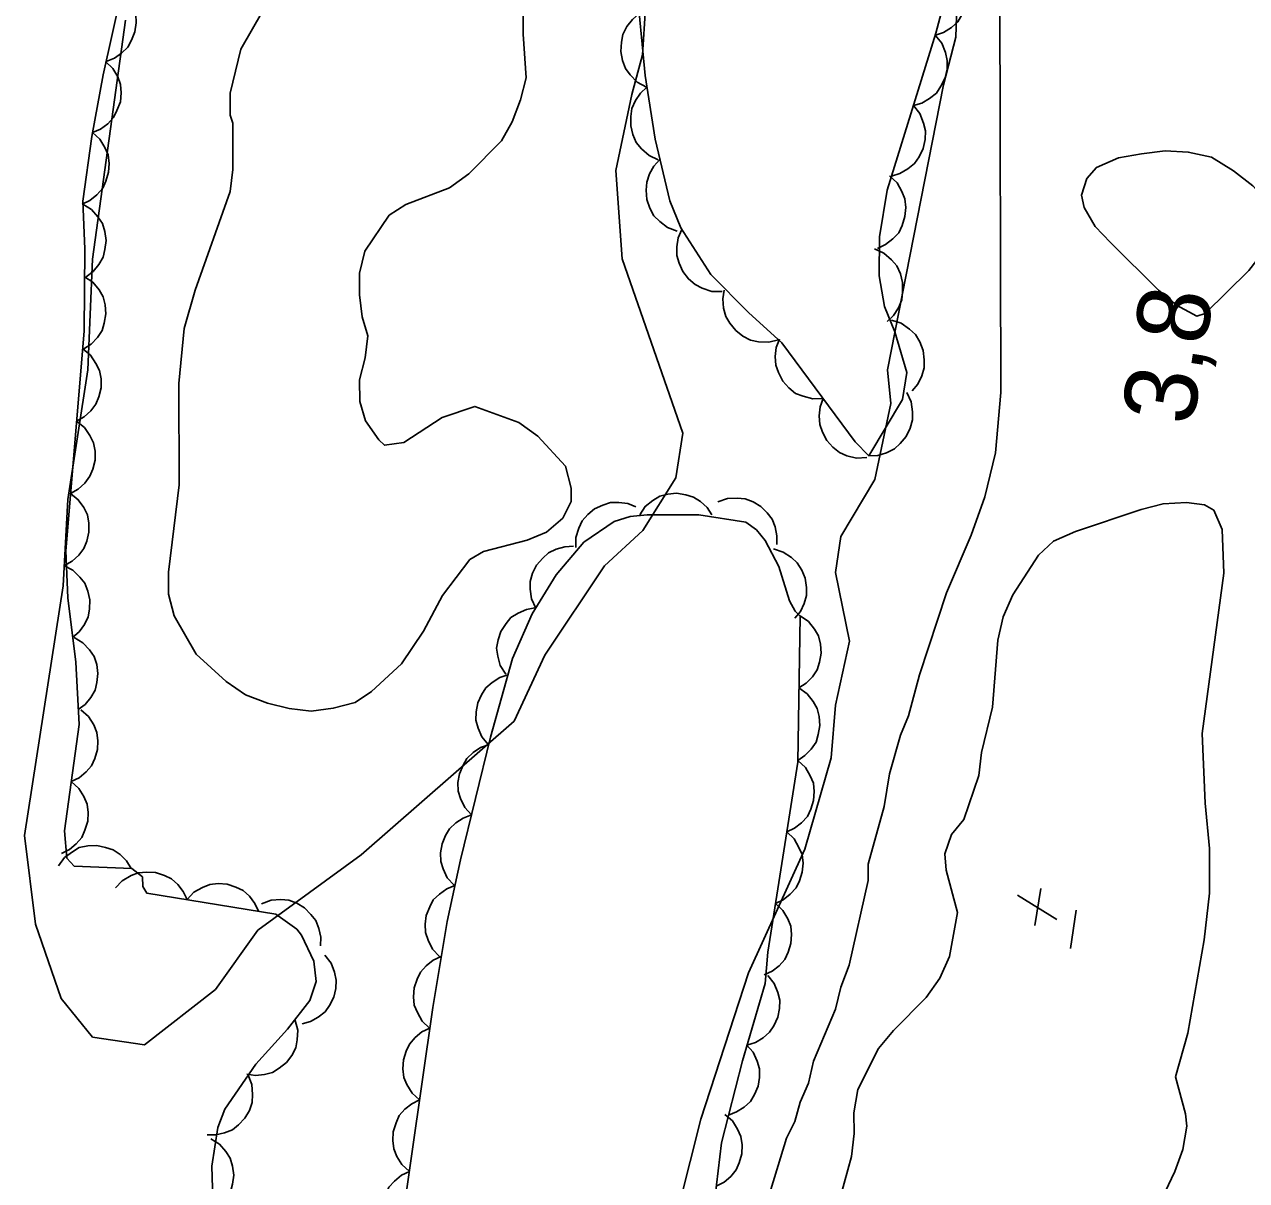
# Model space of a CAD drawing. Extents: x 282461 to 284471, y 5554090 to 5557646.
# Drawn here: x 283835.2 to 283885.8, y 5556339.1 to 5556386.9 of the extents above; entities that cross this region are included whole.
import ezdxf

# ---------------------------------------------------------------- set-up
doc = ezdxf.new("R2010")
doc.units = 0
for name, color, linetype in [('Niveau 1', 7, 'Continuous'), ('Niveau 3', 7, 'Continuous'), ('Niveau 4', 7, 'Continuous'), ('Niveau 44', 7, 'Continuous'), ('Niveau 7', 7, 'Continuous')]:
    doc.layers.add(name, color=color, linetype=linetype)

msp = doc.modelspace()

# ---------------------------------------------------------------- linework, layer by layer
at = {"layer": 'Niveau 1'}
for points in [[(283862.19, 5556368.15), (283862.49, 5556370), (283859.98, 5556377.22), (283859.71, 5556380.87), (283860.38, 5556384.02), (283860.82, 5556385.66), (283861.06, 5556389.54)], [(283873.84, 5556388.11), (283873.78, 5556386.4), (283873.28, 5556384.42), (283870.96, 5556372.63), (283871.09, 5556371.23), (283870.43, 5556368.09), (283869.03, 5556365.73), (283868.81, 5556364.23), (283869.39, 5556361.39), (283868.81, 5556358.75), (283868.63, 5556356.57), (283867.53, 5556352.79), (283865.2, 5556347.67), (283863.23, 5556341.61), (283860.99, 5556332.74)], [(283839.42, 5556387.1), (283838.05, 5556377.2), (283837.87, 5556372.62), (283837.03, 5556367.26), (283836.84, 5556363.68), (283835.24, 5556353.35), (283835.7, 5556349.68), (283836.76, 5556346.6), (283838.06, 5556345.01), (283840.21, 5556344.69), (283843.15, 5556346.98), (283844.9, 5556349.44), (283849.17, 5556352.55), (283855.5, 5556358.08), (283856.78, 5556360.81), (283859.25, 5556364.51), (283860.83, 5556365.97), (283862.19, 5556368.15)]]:
    msp.add_lwpolyline(points, dxfattribs=at)
at = {"layer": 'Niveau 3'}
for p, q in [((283877.05, 5556349.62), (283877.3, 5556351.16)), ((283876.34, 5556350.88), (283877.97, 5556349.88)), ((283878.53, 5556348.68), (283878.77, 5556350.26))]:
    msp.add_line(p, q, dxfattribs=at)
at = {"layer": 'Niveau 4'}
for points in [[(283885.27, 5556380.86), (283884.36, 5556381.42), (283883.4, 5556381.64), (283882.44, 5556381.69), (283881.47, 5556381.57), (283880.51, 5556381.4), (283879.6, 5556381), (283879.21, 5556380.54), (283878.98, 5556379.86), (283879.1, 5556379.35), (283879.55, 5556378.56), (283880.18, 5556377.89), (283882.17, 5556375.92), (283882.91, 5556375.3), (283883.76, 5556374.85), (283884.1, 5556374.96), (283885.91, 5556376.73), (283886.47, 5556377.47), (283886.87, 5556378.38), (283886.92, 5556379.17), (283886.69, 5556379.56), (283886.07, 5556380.24), (283885.27, 5556380.86)], [(283882.88, 5556343.36), (283883.39, 5556345.17), (283884.06, 5556349.03), (283884.28, 5556350.96), (283884.28, 5556352.82), (283884.1, 5556354.69), (283883.98, 5556357.58), (283884.87, 5556364.21), (283884.81, 5556366.02), (283884.46, 5556366.81), (283884.07, 5556367.04), (283883.33, 5556367.14), (283882.36, 5556367.08), (283881.46, 5556366.85), (283878.74, 5556365.93), (283877.83, 5556365.53), (283877.21, 5556364.96), (283876.14, 5556363.31), (283875.74, 5556362.4), (283875.52, 5556361.44), (283875.3, 5556358.66), (283874.85, 5556356.79), (283874.74, 5556355.83), (283874.12, 5556354.01), (283873.61, 5556353.39), (283873.33, 5556352.59), (283873.39, 5556351.92), (283873.85, 5556350.16), (283873.52, 5556348.35), (283873.12, 5556347.44), (283872.56, 5556346.64), (283871.2, 5556345.28), (283870.58, 5556344.54), (283869.73, 5556342.84), (283869.56, 5556341.87), (283869.57, 5556341.02), (283869.46, 5556340.06), (283869.01, 5556338.41)], [(283882.44, 5556338.6), (283882.84, 5556339.45), (283883.18, 5556340.36), (283883.34, 5556341.32), (283883.29, 5556341.83), (283882.88, 5556343.36)]]:
    msp.add_lwpolyline(points, dxfattribs=at)
at = {"layer": 'Niveau 44'}
for points in [[(283873.81, 5556389.79), (283872.96, 5556386.56), (283870.94, 5556380.06), (283870.62, 5556378.13), (283870.61, 5556376.52), (283870.83, 5556375.24), (283871.26, 5556374.2), (283871.75, 5556372.52), (283871.58, 5556371.4), (283870.19, 5556369.06)], [(283873.71, 5556389.42), (283873.99, 5556389.1), (283874.16, 5556388.72), (283874.26, 5556388.4), (283874.26, 5556388.05), (283874.2, 5556387.67), (283874.03, 5556387.32), (283873.87, 5556387.03), (283873.6, 5556386.79), (283873.28, 5556386.59), (283872.94, 5556386.47)], [(283839.27, 5556388.31), (283838.5, 5556384.83), (283838.03, 5556382.28), (283837.65, 5556379.61), (283837.74, 5556377.63), (283837.71, 5556374.23), (283836.95, 5556365.13), (283837.03, 5556363.19), (283837.36, 5556360.52), (283837.5, 5556357.94), (283836.9, 5556353.54), (283836.99, 5556352.42), (283837.3, 5556352.08), (283839.69, 5556351.99), (283840.12, 5556351.64), (283840.14, 5556351.24), (283840.3, 5556350.97), (283845.65, 5556350.1), (283846.51, 5556349.48), (283846.7, 5556349.22), (283847.21, 5556348.15), (283847.31, 5556347.31), (283847.05, 5556346.52), (283846.12, 5556345.33), (283844.82, 5556343.89), (283843.53, 5556342.02), (283843.25, 5556341.27), (283842.99, 5556339.67), (283843.05, 5556337.85)], [(283839.27, 5556388.32), (283839.56, 5556388.01), (283839.74, 5556387.65), (283839.85, 5556387.34), (283839.86, 5556386.99), (283839.81, 5556386.62), (283839.67, 5556386.27), (283839.52, 5556385.98), (283839.26, 5556385.73), (283838.96, 5556385.52), (283838.62, 5556385.39)], [(283860.98, 5556384.33), (283860.6, 5556384.53), (283860.31, 5556384.83), (283860.11, 5556385.09), (283859.99, 5556385.43), (283859.92, 5556385.8), (283859.95, 5556386.19), (283860.01, 5556386.51), (283860.17, 5556386.83), (283860.4, 5556387.13), (283860.68, 5556387.37)], [(283870.19, 5556369.06), (283869.62, 5556369.64), (283866.59, 5556373.74), (283865.2, 5556375), (283863.65, 5556376.57), (283862.4, 5556378.5), (283861.95, 5556379.62), (283861.34, 5556382.17), (283860.93, 5556384.81), (283860.68, 5556387.4)], [(283872.93, 5556386.47), (283873.2, 5556386.14), (283873.35, 5556385.76), (283873.43, 5556385.43), (283873.42, 5556385.07), (283873.34, 5556384.71), (283873.16, 5556384.36), (283872.98, 5556384.08), (283872.7, 5556383.85), (283872.38, 5556383.66), (283872.03, 5556383.56)], [(283838.6, 5556385.39), (283838.9, 5556385.1), (283839.1, 5556384.75), (283839.21, 5556384.44), (283839.24, 5556384.09), (283839.21, 5556383.72), (283839.07, 5556383.36), (283838.93, 5556383.07), (283838.69, 5556382.81), (283838.39, 5556382.59), (283838.06, 5556382.45)], [(283861.47, 5556381.32), (283861.09, 5556381.5), (283860.78, 5556381.77), (283860.56, 5556382.03), (283860.42, 5556382.36), (283860.33, 5556382.72), (283860.34, 5556383.11), (283860.38, 5556383.44), (283860.53, 5556383.77), (283860.74, 5556384.08), (283861, 5556384.33)], [(283872.03, 5556383.56), (283872.29, 5556383.23), (283872.45, 5556382.84), (283872.53, 5556382.52), (283872.51, 5556382.16), (283872.43, 5556381.79), (283872.26, 5556381.44), (283872.08, 5556381.16), (283871.8, 5556380.94), (283871.47, 5556380.75), (283871.12, 5556380.64)], [(283838.05, 5556382.45), (283838.36, 5556382.17), (283838.57, 5556381.82), (283838.7, 5556381.52), (283838.74, 5556381.17), (283838.72, 5556380.8), (283838.61, 5556380.43), (283838.48, 5556380.14), (283838.24, 5556379.87), (283837.95, 5556379.64), (283837.63, 5556379.48)], [(283862.25, 5556378.36), (283861.85, 5556378.51), (283861.53, 5556378.76), (283861.29, 5556379), (283861.12, 5556379.32), (283861, 5556379.67), (283860.97, 5556380.06), (283860.99, 5556380.39), (283861.11, 5556380.73), (283861.29, 5556381.06), (283861.54, 5556381.33)], [(283871.04, 5556380.66), (283871.35, 5556380.37), (283871.55, 5556380.01), (283871.68, 5556379.7), (283871.71, 5556379.34), (283871.68, 5556378.97), (283871.56, 5556378.6), (283871.42, 5556378.3), (283871.17, 5556378.04), (283870.87, 5556377.81), (283870.54, 5556377.65)], [(283837.66, 5556379.48), (283838.01, 5556379.26), (283838.28, 5556378.96), (283838.47, 5556378.68), (283838.57, 5556378.35), (283838.62, 5556377.98), (283838.57, 5556377.6), (283838.5, 5556377.29), (283838.32, 5556376.98), (283838.08, 5556376.7), (283837.79, 5556376.48)], [(283864.11, 5556375.87), (283863.68, 5556375.87), (283863.29, 5556376), (283862.99, 5556376.15), (283862.72, 5556376.39), (283862.49, 5556376.69), (283862.34, 5556377.04), (283862.24, 5556377.36), (283862.24, 5556377.72), (283862.3, 5556378.09), (283862.45, 5556378.43)], [(283870.42, 5556377.63), (283870.81, 5556377.45), (283871.12, 5556377.18), (283871.34, 5556376.93), (283871.49, 5556376.6), (283871.58, 5556376.24), (283871.58, 5556375.85), (283871.55, 5556375.52), (283871.41, 5556375.19), (283871.2, 5556374.88), (283870.94, 5556374.62)], [(283837.73, 5556376.48), (283838.07, 5556376.25), (283838.33, 5556375.93), (283838.5, 5556375.65), (283838.58, 5556375.31), (283838.61, 5556374.94), (283838.54, 5556374.56), (283838.45, 5556374.25), (283838.26, 5556373.96), (283838, 5556373.69), (283837.7, 5556373.49)], [(283866.45, 5556373.87), (283866.04, 5556373.77), (283865.62, 5556373.79), (283865.29, 5556373.85), (283864.97, 5556374.02), (283864.68, 5556374.25), (283864.43, 5556374.55), (283864.26, 5556374.83), (283864.17, 5556375.18), (283864.14, 5556375.56), (283864.19, 5556375.92)], [(283871.12, 5556374.68), (283871.52, 5556374.55), (283871.86, 5556374.31), (283872.11, 5556374.09), (283872.3, 5556373.78), (283872.43, 5556373.43), (283872.48, 5556373.04), (283872.48, 5556372.71), (283872.38, 5556372.37), (283872.21, 5556372.03), (283871.97, 5556371.75)], [(283868.29, 5556371.44), (283867.87, 5556371.42), (283867.46, 5556371.53), (283867.15, 5556371.65), (283866.87, 5556371.88), (283866.63, 5556372.16), (283866.45, 5556372.51), (283866.33, 5556372.82), (283866.31, 5556373.17), (283866.35, 5556373.55), (283866.48, 5556373.89)], [(283837.65, 5556373.49), (283837.97, 5556373.23), (283838.2, 5556372.89), (283838.35, 5556372.6), (283838.41, 5556372.25), (283838.41, 5556371.88), (283838.32, 5556371.51), (283838.2, 5556371.2), (283837.99, 5556370.93), (283837.71, 5556370.68), (283837.4, 5556370.5)], [(283870.1, 5556368.99), (283869.68, 5556368.97), (283869.28, 5556369.07), (283868.97, 5556369.2), (283868.69, 5556369.42), (283868.44, 5556369.7), (283868.26, 5556370.05), (283868.15, 5556370.36), (283868.13, 5556370.72), (283868.17, 5556371.09), (283868.29, 5556371.44)], [(283871.75, 5556371.68), (283871.93, 5556371.3), (283871.99, 5556370.89), (283871.99, 5556370.55), (283871.9, 5556370.21), (283871.73, 5556369.87), (283871.48, 5556369.57), (283871.24, 5556369.35), (283870.92, 5556369.19), (283870.56, 5556369.08), (283870.19, 5556369.06)], [(283837.4, 5556370.5), (283837.72, 5556370.24), (283837.95, 5556369.9), (283838.1, 5556369.61), (283838.16, 5556369.26), (283838.16, 5556368.89), (283838.07, 5556368.52), (283837.95, 5556368.22), (283837.74, 5556367.94), (283837.46, 5556367.69), (283837.15, 5556367.51)], [(283837.15, 5556367.51), (283837.47, 5556367.25), (283837.7, 5556366.92), (283837.85, 5556366.62), (283837.91, 5556366.28), (283837.91, 5556365.91), (283837.82, 5556365.54), (283837.7, 5556365.23), (283837.49, 5556364.95), (283837.21, 5556364.7), (283836.9, 5556364.53)], [(283860.7, 5556366.62), (283860.93, 5556366.97), (283861.24, 5556367.22), (283861.53, 5556367.39), (283861.87, 5556367.48), (283862.23, 5556367.52), (283862.61, 5556367.45), (283862.93, 5556367.36), (283863.22, 5556367.17), (283863.49, 5556366.92), (283863.69, 5556366.62)], [(283863.94, 5556367.16), (283864.33, 5556367.3), (283864.74, 5556367.32), (283865.07, 5556367.29), (283865.4, 5556367.16), (283865.71, 5556366.97), (283865.98, 5556366.7), (283866.18, 5556366.45), (283866.31, 5556366.12), (283866.38, 5556365.75), (283866.37, 5556365.39)], [(283858.06, 5556365.27), (283858.06, 5556365.69), (283858.18, 5556366.07), (283858.32, 5556366.38), (283858.55, 5556366.64), (283858.83, 5556366.87), (283859.18, 5556367.03), (283859.49, 5556367.14), (283859.84, 5556367.14), (283860.21, 5556367.09), (283860.54, 5556366.96)], [(283852.73, 5556349.79), (283853.28, 5556352.34), (283854.53, 5556357.42), (283855.44, 5556360.68), (283856.25, 5556362.52), (283857.24, 5556364.14), (283858.39, 5556365.49), (283859.65, 5556366.35), (283860.31, 5556366.55), (283861.01, 5556366.62), (283863.15, 5556366.62), (283865.09, 5556366.32), (283865.53, 5556366), (283865.9, 5556365.56), (283866.46, 5556364.49), (283866.9, 5556363.06), (283867.13, 5556362.64), (283867.34, 5556362.43), (283867.24, 5556356.38), (283866, 5556348.52), (283865.9, 5556347.23), (283864.95, 5556344.03), (283864.08, 5556340.63), (283863.67, 5556337.15)], [(283856.4, 5556362.76), (283856.22, 5556363.14), (283856.17, 5556363.54), (283856.17, 5556363.87), (283856.27, 5556364.21), (283856.43, 5556364.54), (283856.69, 5556364.83), (283856.93, 5556365.05), (283857.24, 5556365.2), (283857.6, 5556365.3), (283857.96, 5556365.32)], [(283866.24, 5556365.21), (283866.64, 5556365.08), (283866.98, 5556364.86), (283867.22, 5556364.64), (283867.41, 5556364.34), (283867.55, 5556364), (283867.6, 5556363.62), (283867.61, 5556363.29), (283867.51, 5556362.96), (283867.35, 5556362.62), (283867.12, 5556362.34)], [(283836.87, 5556364.52), (283837.24, 5556364.33), (283837.53, 5556364.05), (283837.74, 5556363.79), (283837.87, 5556363.46), (283837.94, 5556363.1), (283837.93, 5556362.72), (283837.88, 5556362.4), (283837.72, 5556362.08), (283837.5, 5556361.78), (283837.23, 5556361.54)], [(283855.16, 5556360.03), (283854.93, 5556360.39), (283854.83, 5556360.78), (283854.78, 5556361.11), (283854.84, 5556361.45), (283854.96, 5556361.8), (283855.17, 5556362.12), (283855.37, 5556362.37), (283855.67, 5556362.56), (283856.01, 5556362.71), (283856.36, 5556362.78)], [(283867.34, 5556362.45), (283867.68, 5556362.21), (283867.93, 5556361.89), (283868.1, 5556361.61), (283868.18, 5556361.27), (283868.21, 5556360.9), (283868.14, 5556360.52), (283868.05, 5556360.21), (283867.85, 5556359.92), (283867.59, 5556359.65), (283867.29, 5556359.46)], [(283837.3, 5556361.55), (283837.66, 5556361.33), (283837.93, 5556361.03), (283838.12, 5556360.76), (283838.23, 5556360.43), (283838.28, 5556360.06), (283838.24, 5556359.68), (283838.17, 5556359.36), (283837.99, 5556359.06), (283837.75, 5556358.77), (283837.47, 5556358.56)], [(283854.44, 5556357.11), (283854.17, 5556357.43), (283854.01, 5556357.8), (283853.92, 5556358.12), (283853.93, 5556358.47), (283854, 5556358.84), (283854.16, 5556359.18), (283854.33, 5556359.46), (283854.59, 5556359.69), (283854.91, 5556359.89), (283855.25, 5556360)], [(283867.29, 5556359.46), (283867.63, 5556359.22), (283867.88, 5556358.9), (283868.05, 5556358.61), (283868.13, 5556358.27), (283868.16, 5556357.9), (283868.09, 5556357.53), (283868, 5556357.22), (283867.8, 5556356.92), (283867.54, 5556356.66), (283867.24, 5556356.46)], [(283837.58, 5556358.55), (283837.89, 5556358.27), (283838.11, 5556357.93), (283838.24, 5556357.62), (283838.28, 5556357.27), (283838.26, 5556356.91), (283838.15, 5556356.54), (283838.02, 5556356.24), (283837.79, 5556355.98), (283837.5, 5556355.74), (283837.18, 5556355.58)], [(283853.74, 5556354.2), (283853.46, 5556354.51), (283853.28, 5556354.88), (283853.19, 5556355.19), (283853.18, 5556355.54), (283853.24, 5556355.91), (283853.39, 5556356.26), (283853.55, 5556356.54), (283853.81, 5556356.78), (283854.12, 5556356.99), (283854.45, 5556357.11)], [(283867.25, 5556356.46), (283867.56, 5556356.17), (283867.76, 5556355.82), (283867.89, 5556355.52), (283867.92, 5556355.17), (283867.9, 5556354.8), (283867.78, 5556354.44), (283867.64, 5556354.14), (283867.4, 5556353.88), (283867.11, 5556353.65), (283866.79, 5556353.5)], [(283837.18, 5556355.58), (283837.49, 5556355.3), (283837.7, 5556354.96), (283837.83, 5556354.65), (283837.88, 5556354.3), (283837.86, 5556353.94), (283837.74, 5556353.57), (283837.61, 5556353.27), (283837.38, 5556353.01), (283837.1, 5556352.77), (283836.77, 5556352.61)], [(283853.02, 5556351.29), (283852.74, 5556351.6), (283852.57, 5556351.97), (283852.47, 5556352.28), (283852.46, 5556352.63), (283852.52, 5556353), (283852.67, 5556353.35), (283852.83, 5556353.63), (283853.09, 5556353.87), (283853.4, 5556354.07), (283853.74, 5556354.2)], [(283866.79, 5556353.5), (283867.09, 5556353.21), (283867.29, 5556352.86), (283867.42, 5556352.56), (283867.46, 5556352.21), (283867.43, 5556351.84), (283867.31, 5556351.48), (283867.17, 5556351.18), (283866.93, 5556350.92), (283866.64, 5556350.69), (283866.32, 5556350.54)], [(283836.65, 5556352.1), (283836.9, 5556352.44), (283837.23, 5556352.68), (283837.51, 5556352.85), (283837.86, 5556352.92), (283838.23, 5556352.94), (283838.6, 5556352.86), (283838.91, 5556352.76), (283839.2, 5556352.56), (283839.46, 5556352.3), (283839.65, 5556351.99)], [(283839.01, 5556351.18), (283839.29, 5556351.48), (283839.65, 5556351.69), (283839.95, 5556351.81), (283840.3, 5556351.84), (283840.67, 5556351.82), (283841.03, 5556351.69), (283841.33, 5556351.56), (283841.59, 5556351.32), (283841.81, 5556351.03), (283841.97, 5556350.7)], [(283841.97, 5556350.7), (283842.25, 5556351), (283842.61, 5556351.2), (283842.91, 5556351.33), (283843.26, 5556351.36), (283843.63, 5556351.34), (283843.99, 5556351.21), (283844.29, 5556351.07), (283844.55, 5556350.84), (283844.77, 5556350.54), (283844.92, 5556350.22)], [(283852.42, 5556348.35), (283852.13, 5556348.65), (283851.95, 5556349.02), (283851.84, 5556349.33), (283851.82, 5556349.68), (283851.87, 5556350.04), (283852.01, 5556350.4), (283852.16, 5556350.69), (283852.41, 5556350.93), (283852.72, 5556351.15), (283853.05, 5556351.28)], [(283845.05, 5556350.53), (283845.45, 5556350.67), (283845.85, 5556350.7), (283846.18, 5556350.67), (283846.51, 5556350.55), (283846.83, 5556350.36), (283847.09, 5556350.08), (283847.3, 5556349.83), (283847.42, 5556349.5), (283847.5, 5556349.14), (283847.49, 5556348.78)], [(283866.32, 5556350.54), (283866.62, 5556350.25), (283866.83, 5556349.9), (283866.95, 5556349.6), (283866.99, 5556349.25), (283866.96, 5556348.88), (283866.84, 5556348.52), (283866.71, 5556348.22), (283866.47, 5556347.96), (283866.18, 5556347.73), (283865.85, 5556347.58)], [(283850.36, 5556333.83), (283852.14, 5556346.23), (283852.73, 5556349.79)], [(283847.67, 5556348.4), (283847.93, 5556348.07), (283848.07, 5556347.69), (283848.14, 5556347.37), (283848.12, 5556347.02), (283848.04, 5556346.66), (283847.86, 5556346.32), (283847.68, 5556346.05), (283847.4, 5556345.83), (283847.08, 5556345.65), (283846.73, 5556345.56)], [(283852, 5556345.38), (283851.7, 5556345.67), (283851.5, 5556346.02), (283851.37, 5556346.33), (283851.34, 5556346.68), (283851.37, 5556347.05), (283851.49, 5556347.41), (283851.63, 5556347.7), (283851.87, 5556347.96), (283852.16, 5556348.19), (283852.49, 5556348.34)], [(283866, 5556347.56), (283866.26, 5556347.23), (283866.42, 5556346.86), (283866.5, 5556346.54), (283866.49, 5556346.19), (283866.42, 5556345.83), (283866.25, 5556345.48), (283866.07, 5556345.21), (283865.81, 5556344.98), (283865.49, 5556344.79), (283865.14, 5556344.68)], [(283846.45, 5556345.7), (283846.55, 5556345.29), (283846.53, 5556344.89), (283846.47, 5556344.56), (283846.31, 5556344.25), (283846.09, 5556343.96), (283845.78, 5556343.72), (283845.51, 5556343.54), (283845.17, 5556343.46), (283844.8, 5556343.42), (283844.44, 5556343.47)], [(283851.59, 5556342.41), (283851.28, 5556342.69), (283851.07, 5556343.04), (283850.94, 5556343.34), (283850.9, 5556343.69), (283850.92, 5556344.06), (283851.04, 5556344.43), (283851.17, 5556344.72), (283851.41, 5556344.99), (283851.69, 5556345.22), (283852.02, 5556345.38)], [(283865.12, 5556344.69), (283865.4, 5556344.38), (283865.56, 5556344.01), (283865.66, 5556343.69), (283865.66, 5556343.34), (283865.6, 5556342.98), (283865.45, 5556342.63), (283865.29, 5556342.34), (283865.03, 5556342.11), (283864.71, 5556341.91), (283864.38, 5556341.78)], [(283844.5, 5556343.43), (283844.65, 5556343.04), (283844.68, 5556342.63), (283844.67, 5556342.3), (283844.55, 5556341.97), (283844.36, 5556341.65), (283844.1, 5556341.38), (283843.85, 5556341.17), (283843.52, 5556341.04), (283843.16, 5556340.96), (283842.8, 5556340.96)], [(283851.17, 5556339.44), (283850.86, 5556339.73), (283850.65, 5556340.07), (283850.52, 5556340.38), (283850.48, 5556340.73), (283850.5, 5556341.09), (283850.62, 5556341.46), (283850.75, 5556341.76), (283850.98, 5556342.02), (283851.27, 5556342.25), (283851.59, 5556342.41)], [(283864.22, 5556341.81), (283864.54, 5556341.54), (283864.75, 5556341.2), (283864.89, 5556340.9), (283864.94, 5556340.55), (283864.93, 5556340.18), (283864.82, 5556339.81), (283864.7, 5556339.51), (283864.47, 5556339.24), (283864.19, 5556339), (283863.87, 5556338.84)], [(283842.95, 5556340.8), (283843.31, 5556340.58), (283843.57, 5556340.27), (283843.75, 5556340), (283843.85, 5556339.66), (283843.9, 5556339.29), (283843.85, 5556338.92), (283843.77, 5556338.6), (283843.59, 5556338.3), (283843.34, 5556338.02), (283843.05, 5556337.81)], [(283850.74, 5556336.48), (283850.43, 5556336.76), (283850.22, 5556337.11), (283850.09, 5556337.41), (283850.05, 5556337.76), (283850.07, 5556338.13), (283850.19, 5556338.49), (283850.32, 5556338.79), (283850.55, 5556339.05), (283850.84, 5556339.29), (283851.17, 5556339.44)]]:
    msp.add_lwpolyline(points, dxfattribs=at)
at = {"layer": 'Niveau 7'}
for points in [[(283841.43, 5556362.44), (283842.34, 5556360.85), (283843.59, 5556359.73), (283844.39, 5556359.17), (283845.3, 5556358.83), (283846.2, 5556358.61), (283847.11, 5556358.5), (283848.02, 5556358.62), (283848.92, 5556358.85), (283849.6, 5556359.31), (283850.85, 5556360.45), (283851.75, 5556361.81), (283852.54, 5556363.29), (283853.67, 5556364.77), (283854.24, 5556365.11), (283856.05, 5556365.57), (283856.84, 5556365.91), (283857.52, 5556366.48), (283857.86, 5556367.17), (283857.86, 5556367.73), (283857.63, 5556368.64), (283856.49, 5556369.88), (283855.7, 5556370.44), (283853.88, 5556371.11), (283852.52, 5556370.65), (283850.94, 5556369.62), (283850.14, 5556369.5), (283849.91, 5556369.73), (283849.35, 5556370.52), (283849.12, 5556371.31), (283849.11, 5556372.21), (283849.34, 5556373.12), (283849.45, 5556374.03), (283849.22, 5556374.82), (283849.1, 5556375.73), (283849.1, 5556376.63), (283849.33, 5556377.54), (283850.34, 5556379.02), (283851.02, 5556379.47), (283852.83, 5556380.16), (283853.63, 5556380.73), (283854.98, 5556382.1), (283855.43, 5556382.89), (283855.77, 5556383.8), (283856, 5556384.71), (283855.88, 5556386.52), (283855.87, 5556389.12)], [(283845.1, 5556387.48), (283844.2, 5556385.89), (283843.75, 5556384.08), (283843.75, 5556383.17), (283843.87, 5556382.83), (283843.87, 5556380.91), (283843.76, 5556380), (283842.3, 5556375.92), (283841.85, 5556374.33), (283841.63, 5556372.06), (283841.64, 5556367.87), (283841.2, 5556364.25), (283841.2, 5556363.34), (283841.43, 5556362.44)], [(283875.6, 5556387.98), (283875.65, 5556371.68), (283875.43, 5556369.19), (283874.98, 5556367.37), (283874.42, 5556365.78), (283873.4, 5556363.4), (283872.28, 5556360), (283871.83, 5556358.3), (283871.49, 5556357.5), (283871.04, 5556355.91), (283870.82, 5556354.55), (283870.15, 5556352.17), (283870.15, 5556351.49), (283869.37, 5556347.98), (283869.03, 5556347.07), (283868.8, 5556346.16), (283867.9, 5556344.01), (283867.68, 5556343.1), (283867.34, 5556342.31), (283867.12, 5556341.51), (283866.78, 5556340.83), (283865.88, 5556337.88)]]:
    msp.add_lwpolyline(points, dxfattribs=at)

# ---------------------------------------------------------------- texts
at = {"layer": 'Niveau 3'}
msp.add_text('    3,8', height=3, rotation=81.0958, dxfattribs=at).set_placement((283882.9, 5556365.86))

doc.saveas('drawing.dxf')
